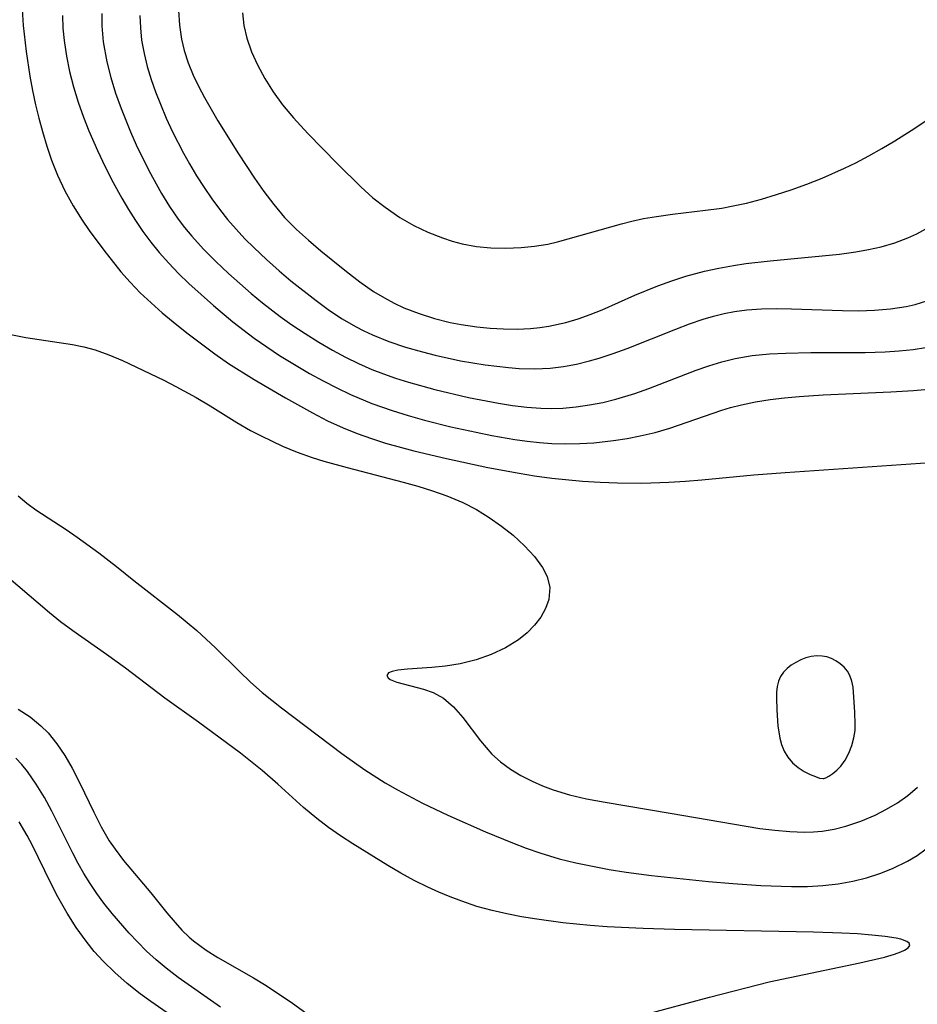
# Model space of a CAD drawing. Header units: metres. Extents: x 1073367 to 1082519, y 1569854 to 1574957.
# Tile 1029 of 1056: x 1080660 to 1080759, y 1573337 to 1573446. Entities that reach past the tile are written whole.
import ezdxf

# ---------------------------------------------------------------- set-up
doc = ezdxf.new("R2010")
doc.units = ezdxf.units.M
doc.layers.add('CGG_CurvaNivelLidar_v1', color=253, linetype='Continuous', lineweight=30)

msp = doc.modelspace()

# ---------------------------------------------------------------- linework, layer by layer
at = {"layer": 'CGG_CurvaNivelLidar_v1'}
for p, q in [((1080659.9794, 1573447.0089, 72.5), (1080660.0992, 1573445.2404, 72.5)), ((1080677.2813, 1573446.8903, 74.5), (1080677.3679, 1573445.2761, 74.5)), ((1080664.425, 1573446.3288, 73), (1080664.4838, 1573444.9483, 73)), ((1080668.7882, 1573446.5692, 73.5), (1080668.8041, 1573445.182, 73.5)), ((1080672.9944, 1573446.3204, 74), (1080673.0471, 1573444.9658, 74)), ((1080684.3191, 1573446.6348, 75), (1080684.4972, 1573445.2168, 75)), ((1080660.0992, 1573445.2404, 72.5), (1080660.4084, 1573442.3607, 72.5)), ((1080664.4838, 1573444.9483, 73), (1080664.6105, 1573443.5685, 73)), ((1080668.8041, 1573445.182, 73.5), (1080668.9493, 1573443.4234, 73.5)), ((1080673.0471, 1573444.9658, 74), (1080673.1892, 1573443.6141, 74)), ((1080677.3679, 1573445.2761, 74.5), (1080677.5975, 1573443.7079, 74.5)), ((1080684.4972, 1573445.2168, 75), (1080684.812, 1573443.8231, 75)), ((1080664.6105, 1573443.5685, 73), (1080664.8663, 1573441.8556, 73)), ((1080673.1892, 1573443.6141, 74), (1080673.4512, 1573442.1506, 74)), ((1080677.5975, 1573443.7079, 74.5), (1080677.8988, 1573442.4522, 74.5)), ((1080684.812, 1573443.8231, 75), (1080685.3275, 1573442.3302, 75)), ((1080660.4084, 1573442.3607, 72.5), (1080660.8295, 1573439.6216, 72.5)), ((1080668.9493, 1573443.4234, 73.5), (1080669.3405, 1573441.2078, 73.5)), ((1080677.8988, 1573442.4522, 74.5), (1080678.3391, 1573441.0929, 74.5)), ((1080664.8663, 1573441.8556, 73), (1080665.2211, 1573440.1535, 73)), ((1080673.4512, 1573442.1506, 74), (1080673.8095, 1573440.6969, 74)), ((1080685.3275, 1573442.3302, 75), (1080685.9875, 1573440.8728, 75)), ((1080669.3405, 1573441.2078, 73.5), (1080669.7795, 1573439.4727, 73.5)), ((1080673.8095, 1573440.6969, 74), (1080674.247, 1573439.2535, 74)), ((1080678.3391, 1573441.0929, 74.5), (1080678.8795, 1573439.7562, 74.5)), ((1080685.9875, 1573440.8728, 75), (1080686.8085, 1573439.358, 75)), ((1080660.8295, 1573439.6216, 72.5), (1080661.1222, 1573438.0419, 72.5)), ((1080665.2211, 1573440.1535, 73), (1080665.668, 1573438.453, 73)), ((1080669.7795, 1573439.4727, 73.5), (1080670.3077, 1573437.7497, 73.5)), ((1080674.247, 1573439.2535, 74), (1080674.7278, 1573437.8826, 74)), ((1080678.8795, 1573439.7562, 74.5), (1080679.4724, 1573438.5091, 74.5)), ((1080686.8085, 1573439.358, 75), (1080687.7366, 1573437.8836, 75)), ((1080661.1222, 1573438.0419, 72.5), (1080661.4551, 1573436.4724, 72.5)), ((1080665.668, 1573438.453, 73), (1080666.1888, 1573436.7677, 73)), ((1080679.4724, 1573438.5091, 74.5), (1080680.124, 1573437.2775, 74.5)), ((1080670.3077, 1573437.7497, 73.5), (1080670.9102, 1573436.0408, 73.5)), ((1080674.7278, 1573437.8826, 74), (1080675.2582, 1573436.5218, 74)), ((1080680.124, 1573437.2775, 74.5), (1080681.6198, 1573434.6901, 74.5)), ((1080687.7366, 1573437.8836, 75), (1080688.7678, 1573436.4613, 75)), ((1080661.4551, 1573436.4724, 72.5), (1080661.8161, 1573434.9826, 72.5)), ((1080666.1888, 1573436.7677, 73), (1080666.7706, 1573435.0985, 73)), ((1080670.9102, 1573436.0408, 73.5), (1080671.9421, 1573433.4877, 73.5)), ((1080675.2582, 1573436.5218, 74), (1080675.906, 1573434.9991, 74)), ((1080688.7678, 1573436.4613, 75), (1080689.9583, 1573435.0273, 75)), ((1080758.2496, 1573433.641, 75), (1080762.7867, 1573436.6407, 75)), ((1080661.8161, 1573434.9826, 72.5), (1080662.2169, 1573433.5069, 72.5)), ((1080666.7706, 1573435.0985, 73), (1080667.3553, 1573433.5784, 73)), ((1080675.906, 1573434.9991, 74), (1080676.6008, 1573433.4916, 74)), ((1080689.9583, 1573435.0273, 75), (1080691.5538, 1573433.2769, 75)), ((1080681.6198, 1573434.6901, 74.5), (1080683.8942, 1573431.0283, 74.5)), ((1080756.4378, 1573432.493, 75), (1080758.2496, 1573433.641, 75)), ((1080662.2169, 1573433.5069, 72.5), (1080662.7023, 1573431.9053, 72.5)), ((1080667.3553, 1573433.5784, 73), (1080668.2988, 1573431.4072, 73)), ((1080671.9421, 1573433.4877, 73.5), (1080672.5912, 1573432.0386, 73.5)), ((1080676.6008, 1573433.4916, 74), (1080677.8032, 1573431.1262, 74)), ((1080691.5538, 1573433.2769, 75), (1080694.8239, 1573429.9268, 75)), ((1080662.7023, 1573431.9053, 72.5), (1080663.2434, 1573430.3296, 72.5)), ((1080672.5912, 1573432.0386, 73.5), (1080673.9911, 1573429.1884, 73.5)), ((1080753.5755, 1573430.8295, 75), (1080755.0171, 1573431.6431, 75)), ((1080755.0171, 1573431.6431, 75), (1080756.4378, 1573432.493, 75)), ((1080668.2988, 1573431.4072, 73), (1080669.1541, 1573429.6237, 73)), ((1080677.8032, 1573431.1262, 74), (1080678.4731, 1573429.9241, 74)), ((1080683.8942, 1573431.0283, 74.5), (1080685.6469, 1573428.3657, 74.5)), ((1080752.1112, 1573430.0591, 75), (1080753.5755, 1573430.8295, 75)), ((1080663.2434, 1573430.3296, 72.5), (1080663.9037, 1573428.6723, 72.5)), ((1080669.1541, 1573429.6237, 73), (1080670.0577, 1573427.8627, 73)), ((1080678.4731, 1573429.9241, 74), (1080679.2597, 1573428.6095, 74)), ((1080694.8239, 1573429.9268, 75), (1080697.4099, 1573427.38, 75)), ((1080748.3918, 1573428.3617, 75), (1080750.8858, 1573429.4614, 75)), ((1080750.8858, 1573429.4614, 75), (1080752.1112, 1573430.0591, 75)), ((1080663.9037, 1573428.6723, 72.5), (1080664.7147, 1573426.9608, 72.5)), ((1080673.9911, 1573429.1884, 73.5), (1080675.3938, 1573426.6491, 73.5)), ((1080679.2597, 1573428.6095, 74), (1080680.0865, 1573427.3214, 74)), ((1080685.6469, 1573428.3657, 74.5), (1080686.6924, 1573426.8754, 74.5)), ((1080746.7007, 1573427.6941, 75), (1080748.3918, 1573428.3617, 75)), ((1080670.0577, 1573427.8627, 73), (1080671.0104, 1573426.1294, 73)), ((1080680.0865, 1573427.3214, 74), (1080680.9517, 1573426.0612, 74)), ((1080697.4099, 1573427.38, 75), (1080698.753, 1573426.1858, 75)), ((1080744.993, 1573427.0753, 75), (1080746.7007, 1573427.6941, 75)), ((1080664.7147, 1573426.9608, 72.5), (1080665.6248, 1573425.3046, 72.5)), ((1080671.0104, 1573426.1294, 73), (1080671.7437, 1573424.882, 73)), ((1080675.3938, 1573426.6491, 73.5), (1080676.2776, 1573425.2156, 73.5)), ((1080680.9517, 1573426.0612, 74), (1080681.7956, 1573424.9132, 74)), ((1080686.6924, 1573426.8754, 74.5), (1080687.7874, 1573425.4339, 74.5)), ((1080698.753, 1573426.1858, 75), (1080700.0905, 1573425.1324, 75)), ((1080740.0583, 1573425.6057, 75), (1080741.715, 1573426.0398, 75)), ((1080741.715, 1573426.0398, 75), (1080743.3598, 1573426.5329, 75)), ((1080743.3598, 1573426.5329, 75), (1080744.993, 1573427.0753, 75)), ((1080665.6248, 1573425.3046, 72.5), (1080666.6194, 1573423.7038, 72.5)), ((1080676.2776, 1573425.2156, 73.5), (1080677.2251, 1573423.8291, 73.5)), ((1080687.7874, 1573425.4339, 74.5), (1080688.9976, 1573424.0152, 74.5)), ((1080700.0905, 1573425.1324, 75), (1080701.7325, 1573424.006, 75)), ((1080735.5062, 1573424.7993, 75), (1080737.3147, 1573425.0564, 75)), ((1080737.3147, 1573425.0564, 75), (1080738.38, 1573425.2425, 75)), ((1080738.38, 1573425.2425, 75), (1080740.0583, 1573425.6057, 75)), ((1080671.7437, 1573424.882, 73), (1080672.5134, 1573423.6595, 73)), ((1080681.7956, 1573424.9132, 74), (1080682.6811, 1573423.7996, 74)), ((1080688.9976, 1573424.0152, 74.5), (1080690.3181, 1573422.677, 74.5)), ((1080701.7325, 1573424.006, 75), (1080703.2569, 1573423.1354, 75)), ((1080727.3612, 1573423.6063, 75), (1080728.6759, 1573423.8833, 75)), ((1080728.6759, 1573423.8833, 75), (1080730.0793, 1573424.1211, 75)), ((1080730.0793, 1573424.1211, 75), (1080731.8817, 1573424.3669, 75)), ((1080731.8817, 1573424.3669, 75), (1080735.5062, 1573424.7993, 75)), ((1080666.6194, 1573423.7038, 72.5), (1080667.4028, 1573422.5604, 72.5)), ((1080672.5134, 1573423.6595, 73), (1080673.3394, 1573422.4491, 73)), ((1080677.2251, 1573423.8291, 73.5), (1080677.927, 1573422.9021, 73.5)), ((1080677.927, 1573422.9021, 73.5), (1080678.7283, 1573421.9342, 73.5)), ((1080682.6811, 1573423.7996, 74), (1080683.626, 1573422.7133, 74)), ((1080703.2569, 1573423.1354, 75), (1080704.8371, 1573422.3829, 75)), ((1080719.1691, 1573421.3261, 75), (1080726.2172, 1573423.3187, 75)), ((1080726.2172, 1573423.3187, 75), (1080727.3612, 1573423.6063, 75)), ((1080667.4028, 1573422.5604, 72.5), (1080669.0121, 1573420.3902, 72.5)), ((1080673.3394, 1573422.4491, 73), (1080674.2118, 1573421.2735, 73)), ((1080678.7283, 1573421.9342, 73.5), (1080680.0251, 1573420.5099, 73.5)), ((1080683.626, 1573422.7133, 74), (1080684.6129, 1573421.6631, 74)), ((1080684.6129, 1573421.6631, 74), (1080685.6329, 1573420.6427, 74)), ((1080690.3181, 1573422.677, 74.5), (1080691.6278, 1573421.4872, 74.5)), ((1080704.8371, 1573422.3829, 75), (1080706.4596, 1573421.7455, 75)), ((1080706.4596, 1573421.7455, 75), (1080707.5279, 1573421.3979, 75)), ((1080756.4353, 1573421.2085, 74.5), (1080757.8923, 1573421.7467, 74.5)), ((1080757.8923, 1573421.7467, 74.5), (1080758.8857, 1573422.2114, 74.5)), ((1080758.8857, 1573422.2114, 74.5), (1080759.8491, 1573422.742, 74.5)), ((1080674.2118, 1573421.2735, 73), (1080675.133, 1573420.1369, 73)), ((1080685.6329, 1573420.6427, 74), (1080686.9987, 1573419.3537, 74)), ((1080691.6278, 1573421.4872, 74.5), (1080692.9789, 1573420.3392, 74.5)), ((1080707.5279, 1573421.3979, 75), (1080708.6106, 1573421.1107, 75)), ((1080708.6106, 1573421.1107, 75), (1080710.1866, 1573420.8179, 75)), ((1080710.1866, 1573420.8179, 75), (1080711.7828, 1573420.6554, 75)), ((1080711.7828, 1573420.6554, 75), (1080713.4541, 1573420.6119, 75)), ((1080713.4541, 1573420.6119, 75), (1080715.1256, 1573420.6811, 75)), ((1080715.1256, 1573420.6811, 75), (1080716.6111, 1573420.8325, 75)), ((1080716.6111, 1573420.8325, 75), (1080718.0819, 1573421.0775, 75)), ((1080718.0819, 1573421.0775, 75), (1080719.1691, 1573421.3261, 75)), ((1080753.5357, 1573420.4717, 74.5), (1080754.9285, 1573420.7831, 74.5)), ((1080754.9285, 1573420.7831, 74.5), (1080756.4353, 1573421.2085, 74.5)), ((1080669.0121, 1573420.3902, 72.5), (1080670.9007, 1573418.0147, 72.5)), ((1080675.133, 1573420.1369, 73), (1080676.1831, 1573418.9578, 73)), ((1080680.0251, 1573420.5099, 73.5), (1080681.3871, 1573419.1386, 73.5)), ((1080692.9789, 1573420.3392, 74.5), (1080695.8139, 1573418.0348, 74.5)), ((1080742.6515, 1573419.2305, 74.5), (1080750.3135, 1573419.9695, 74.5)), ((1080750.3135, 1573419.9695, 74.5), (1080752.1184, 1573420.2181, 74.5)), ((1080752.1184, 1573420.2181, 74.5), (1080753.5357, 1573420.4717, 74.5)), ((1080676.1831, 1573418.9578, 73), (1080677.2815, 1573417.8197, 73)), ((1080681.3871, 1573419.1386, 73.5), (1080682.7968, 1573417.8081, 73.5)), ((1080686.9987, 1573419.3537, 74), (1080688.4029, 1573418.1062, 74)), ((1080735.3827, 1573418.0638, 74.5), (1080736.9916, 1573418.4212, 74.5)), ((1080736.9916, 1573418.4212, 74.5), (1080738.6143, 1573418.7168, 74.5)), ((1080738.6143, 1573418.7168, 74.5), (1080739.9553, 1573418.9151, 74.5)), ((1080739.9553, 1573418.9151, 74.5), (1080742.6515, 1573419.2305, 74.5)), ((1080670.9007, 1573418.0147, 72.5), (1080671.9058, 1573416.8722, 72.5)), ((1080677.2815, 1573417.8197, 73), (1080678.4171, 1573416.7139, 73)), ((1080682.7968, 1573417.8081, 73.5), (1080685.2825, 1573415.6182, 73.5)), ((1080688.4029, 1573418.1062, 74), (1080689.691, 1573417.0227, 74)), ((1080695.8139, 1573418.0348, 74.5), (1080697.3006, 1573416.8965, 74.5)), ((1080731.7756, 1573417.0087, 74.5), (1080733.3315, 1573417.5075, 74.5)), ((1080733.3315, 1573417.5075, 74.5), (1080735.3827, 1573418.0638, 74.5)), ((1080671.9058, 1573416.8722, 72.5), (1080673.0446, 1573415.6966, 72.5)), ((1080678.4171, 1573416.7139, 73), (1080681.1183, 1573414.2719, 73)), ((1080689.691, 1573417.0227, 74), (1080692.4631, 1573414.8233, 74)), ((1080697.3006, 1573416.8965, 74.5), (1080698.8342, 1573415.8374, 74.5)), ((1080727.7042, 1573415.4297, 74.5), (1080730.2382, 1573416.4574, 74.5)), ((1080730.2382, 1573416.4574, 74.5), (1080731.7756, 1573417.0087, 74.5)), ((1080673.0446, 1573415.6966, 72.5), (1080674.2363, 1573414.5657, 72.5)), ((1080685.2825, 1573415.6182, 73.5), (1080686.5615, 1573414.564, 73.5)), ((1080698.8342, 1573415.8374, 74.5), (1080700.0381, 1573415.1126, 74.5)), ((1080724.086, 1573413.8159, 74.5), (1080727.7042, 1573415.4297, 74.5)), ((1080674.2363, 1573414.5657, 72.5), (1080675.4681, 1573413.4705, 72.5)), ((1080681.1183, 1573414.2719, 73), (1080683.2676, 1573412.4775, 73)), ((1080686.5615, 1573414.564, 73.5), (1080688.5113, 1573413.0634, 73.5)), ((1080692.4631, 1573414.8233, 74), (1080693.9611, 1573413.735, 74)), ((1080700.0381, 1573415.1126, 74.5), (1080701.0994, 1573414.5461, 74.5)), ((1080701.0994, 1573414.5461, 74.5), (1080702.1872, 1573414.0338, 74.5)), ((1080755.9589, 1573413.898, 74), (1080757.6809, 1573414.1644, 74)), ((1080757.6809, 1573414.1644, 74), (1080758.6925, 1573414.3994, 74)), ((1080758.6925, 1573414.3994, 74), (1080760.0825, 1573414.835, 74)), ((1080675.4681, 1573413.4705, 72.5), (1080677.064, 1573412.1361, 72.5)), ((1080688.5113, 1573413.0634, 73.5), (1080689.7854, 1573412.1566, 73.5)), ((1080693.9611, 1573413.735, 74), (1080695.3673, 1573412.817, 74)), ((1080702.1872, 1573414.0338, 74.5), (1080703.8456, 1573413.3814, 74.5)), ((1080703.8456, 1573413.3814, 74.5), (1080705.5485, 1573412.8433, 74.5)), ((1080721.4229, 1573412.7986, 74.5), (1080722.7626, 1573413.2783, 74.5)), ((1080722.7626, 1573413.2783, 74.5), (1080724.086, 1573413.8159, 74.5)), ((1080735.2498, 1573412.7605, 74), (1080736.4111, 1573413.1111, 74)), ((1080736.4111, 1573413.1111, 74), (1080737.583, 1573413.4062, 74)), ((1080737.583, 1573413.4062, 74), (1080738.7225, 1573413.6269, 74)), ((1080738.7225, 1573413.6269, 74), (1080740.0823, 1573413.8058, 74)), ((1080740.0823, 1573413.8058, 74), (1080741.7116, 1573413.9171, 74)), ((1080741.7116, 1573413.9171, 74), (1080743.3529, 1573413.9458, 74)), ((1080743.3529, 1573413.9458, 74), (1080745.0027, 1573413.9188, 74)), ((1080745.0027, 1573413.9188, 74), (1080750.6509, 1573413.7171, 74)), ((1080750.6509, 1573413.7171, 74), (1080752.4358, 1573413.7041, 74)), ((1080752.4358, 1573413.7041, 74), (1080754.2076, 1573413.7556, 74)), ((1080754.2076, 1573413.7556, 74), (1080755.9589, 1573413.898, 74)), ((1080677.064, 1573412.1361, 72.5), (1080678.3181, 1573411.1488, 72.5)), ((1080683.2676, 1573412.4775, 73), (1080685.6161, 1573410.6815, 73)), ((1080689.7854, 1573412.1566, 73.5), (1080691.2569, 1573411.1716, 73.5)), ((1080695.3673, 1573412.817, 74), (1080696.818, 1573411.9769, 74)), ((1080696.818, 1573411.9769, 74), (1080697.7602, 1573411.4888, 74)), ((1080705.5485, 1573412.8433, 74.5), (1080707.2841, 1573412.4083, 74.5)), ((1080707.2841, 1573412.4083, 74.5), (1080708.4908, 1573412.1677, 74.5)), ((1080708.4908, 1573412.1677, 74.5), (1080710.2239, 1573411.9086, 74.5)), ((1080710.2239, 1573411.9086, 74.5), (1080711.7098, 1573411.7651, 74.5)), ((1080717.1884, 1573411.8432, 74.5), (1080718.2098, 1573411.986, 74.5)), ((1080718.2098, 1573411.986, 74.5), (1080720.0658, 1573412.3913, 74.5)), ((1080720.0658, 1573412.3913, 74.5), (1080721.4229, 1573412.7986, 74.5)), ((1080732.2454, 1573411.6676, 74), (1080733.7435, 1573412.239, 74)), ((1080733.7435, 1573412.239, 74), (1080735.2498, 1573412.7605, 74)), ((1080658.7346, 1573411.0683, 72), (1080660.3738, 1573410.7413, 72)), ((1080678.3181, 1573411.1488, 72.5), (1080681.2771, 1573408.9408, 72.5)), ((1080691.2569, 1573411.1716, 73.5), (1080692.756, 1573410.2321, 73.5)), ((1080697.7602, 1573411.4888, 74), (1080698.7204, 1573411.0377, 74)), ((1080698.7204, 1573411.0377, 74), (1080700.5073, 1573410.3135, 74)), ((1080711.7098, 1573411.7651, 74.5), (1080713.1977, 1573411.6899, 74.5)), ((1080713.1977, 1573411.6899, 74.5), (1080714.6824, 1573411.6831, 74.5)), ((1080714.6824, 1573411.6831, 74.5), (1080716.1592, 1573411.7488, 74.5)), ((1080716.1592, 1573411.7488, 74.5), (1080717.1884, 1573411.8432, 74.5)), ((1080726.8526, 1573409.5192, 74), (1080732.2454, 1573411.6676, 74)), ((1080660.3738, 1573410.7413, 72), (1080665.5362, 1573409.9682, 72)), ((1080665.5362, 1573409.9682, 72), (1080666.8065, 1573409.7083, 72)), ((1080666.8065, 1573409.7083, 72), (1080668.0545, 1573409.3731, 72)), ((1080685.6161, 1573410.6815, 73), (1080687.0113, 1573409.7072, 73)), ((1080687.0113, 1573409.7072, 73), (1080688.4333, 1573408.772, 73)), ((1080692.756, 1573410.2321, 73.5), (1080694.2828, 1573409.3431, 73.5)), ((1080700.5073, 1573410.3135, 74), (1080702.3379, 1573409.6905, 74)), ((1080702.3379, 1573409.6905, 74), (1080704.2178, 1573409.1429, 74)), ((1080668.0545, 1573409.3731, 72), (1080669.5696, 1573408.8339, 72)), ((1080669.5696, 1573408.8339, 72), (1080671.0606, 1573408.1961, 72)), ((1080681.2771, 1573408.9408, 72.5), (1080682.7973, 1573407.8889, 72.5)), ((1080688.4333, 1573408.772, 73), (1080690.0787, 1573407.7475, 73)), ((1080694.2828, 1573409.3431, 73.5), (1080695.712, 1573408.5775, 73.5)), ((1080704.2178, 1573409.1429, 74), (1080705.6175, 1573408.7841, 74)), ((1080705.6175, 1573408.7841, 74), (1080708.4414, 1573408.1715, 74)), ((1080723.7624, 1573408.4685, 74), (1080725.3132, 1573408.9678, 74)), ((1080725.3132, 1573408.9678, 74), (1080726.8526, 1573409.5192, 74)), ((1080738.7716, 1573408.4214, 73.5), (1080740.6658, 1573408.7421, 73.5)), ((1080740.6658, 1573408.7421, 73.5), (1080742.5879, 1573408.9297, 73.5)), ((1080742.5879, 1573408.9297, 73.5), (1080744.372, 1573409.0183, 73.5)), ((1080744.372, 1573409.0183, 73.5), (1080747.1481, 1573409.0694, 73.5)), ((1080747.1481, 1573409.0694, 73.5), (1080753.1445, 1573409.1035, 73.5)), ((1080753.1445, 1573409.1035, 73.5), (1080755.3822, 1573409.1776, 73.5)), ((1080755.3822, 1573409.1776, 73.5), (1080756.9267, 1573409.277, 73.5)), ((1080756.9267, 1573409.277, 73.5), (1080758.464, 1573409.4311, 73.5)), ((1080758.464, 1573409.4311, 73.5), (1080759.8099, 1573409.6215, 73.5)), ((1080671.0606, 1573408.1961, 72), (1080675.6436, 1573406.0252, 72)), ((1080682.7973, 1573407.8889, 72.5), (1080685.6302, 1573406.0972, 72.5)), ((1080690.0787, 1573407.7475, 73), (1080691.7502, 1573406.768, 73)), ((1080695.712, 1573408.5775, 73.5), (1080697.1668, 1573407.8666, 73.5)), ((1080697.1668, 1573407.8666, 73.5), (1080698.6488, 1573407.2182, 73.5)), ((1080708.4414, 1573408.1715, 74), (1080711.1681, 1573407.7179, 74)), ((1080711.1681, 1573407.7179, 74), (1080713.7297, 1573407.4148, 74)), ((1080718.3574, 1573407.3588, 74), (1080719.8054, 1573407.5394, 74)), ((1080719.8054, 1573407.5394, 74), (1080721.2445, 1573407.8122, 74)), ((1080721.2445, 1573407.8122, 74), (1080722.6749, 1573408.1599, 74)), ((1080722.6749, 1573408.1599, 74), (1080723.7624, 1573408.4685, 74)), ((1080734.4785, 1573407.1184, 73.5), (1080735.8962, 1573407.6188, 73.5)), ((1080735.8962, 1573407.6188, 73.5), (1080737.3255, 1573408.0607, 73.5)), ((1080737.3255, 1573408.0607, 73.5), (1080738.7716, 1573408.4214, 73.5)), ((1080691.7502, 1573406.768, 73), (1080693.2411, 1573405.9497, 73)), ((1080698.6488, 1573407.2182, 73.5), (1080699.9377, 1573406.7193, 73.5)), ((1080699.9377, 1573406.7193, 73.5), (1080701.2443, 1573406.2645, 73.5)), ((1080713.7297, 1573407.4148, 74), (1080714.9253, 1573407.3256, 74)), ((1080714.9253, 1573407.3256, 74), (1080716.6457, 1573407.2806, 74)), ((1080716.6457, 1573407.2806, 74), (1080718.3574, 1573407.3588, 74)), ((1080729.2578, 1573405.0986, 73.5), (1080734.4785, 1573407.1184, 73.5)), ((1080675.6436, 1573406.0252, 72), (1080676.9772, 1573405.3397, 72)), ((1080676.9772, 1573405.3397, 72), (1080679.1995, 1573404.1059, 72)), ((1080685.6302, 1573406.0972, 72.5), (1080689.0956, 1573404.0596, 72.5)), ((1080693.2411, 1573405.9497, 73), (1080694.7523, 1573405.1734, 73)), ((1080701.2443, 1573406.2645, 73.5), (1080702.6891, 1573405.808, 73.5)), ((1080702.6891, 1573405.808, 73.5), (1080705.6128, 1573404.994, 73.5)), ((1080694.7523, 1573405.1734, 73), (1080696.284, 1573404.4436, 73)), ((1080696.284, 1573404.4436, 73), (1080698.6301, 1573403.4525, 73)), ((1080705.6128, 1573404.994, 73.5), (1080709.3288, 1573404.1155, 73.5)), ((1080725.6012, 1573403.9289, 73.5), (1080727.693, 1573404.5507, 73.5)), ((1080727.693, 1573404.5507, 73.5), (1080729.2578, 1573405.0986, 73.5)), ((1080745.8769, 1573404.2311, 73), (1080748.5312, 1573404.4052, 73)), ((1080748.5312, 1573404.4052, 73), (1080755.9831, 1573404.7282, 73)), ((1080755.9831, 1573404.7282, 73), (1080758.4992, 1573404.8838, 73)), ((1080758.4992, 1573404.8838, 73), (1080763.1166, 1573405.315, 73)), ((1080679.1995, 1573404.1059, 72), (1080680.7632, 1573403.1785, 72)), ((1080680.7632, 1573403.1785, 72), (1080683.7225, 1573401.3539, 72)), ((1080689.0956, 1573404.0596, 72.5), (1080692.0704, 1573402.4129, 72.5)), ((1080698.6301, 1573403.4525, 73), (1080700.8725, 1573402.6612, 73)), ((1080709.3288, 1573404.1155, 73.5), (1080712.6248, 1573403.4688, 73.5)), ((1080712.6248, 1573403.4688, 73.5), (1080714.1923, 1573403.2247, 73.5)), ((1080714.1923, 1573403.2247, 73.5), (1080715.7599, 1573403.0382, 73.5)), ((1080721.2316, 1573403.0747, 73.5), (1080722.6973, 1573403.2903, 73.5)), ((1080722.6973, 1573403.2903, 73.5), (1080724.1545, 1573403.5773, 73.5)), ((1080724.1545, 1573403.5773, 73.5), (1080725.6012, 1573403.9289, 73.5)), ((1080738.2627, 1573403.0012, 73), (1080739.4773, 1573403.3101, 73)), ((1080739.4773, 1573403.3101, 73), (1080741.0522, 1573403.63, 73)), ((1080741.0522, 1573403.63, 73), (1080742.6465, 1573403.8817, 73)), ((1080742.6465, 1573403.8817, 73), (1080744.2559, 1573404.0785, 73)), ((1080744.2559, 1573404.0785, 73), (1080745.8769, 1573404.2311, 73)), ((1080692.0704, 1573402.4129, 72.5), (1080693.7501, 1573401.5508, 72.5)), ((1080700.8725, 1573402.6612, 73), (1080702.6598, 1573402.1121, 73)), ((1080702.6598, 1573402.1121, 73), (1080704.4643, 1573401.6104, 73)), ((1080715.7599, 1573403.0382, 73.5), (1080717.3266, 1573402.9251, 73.5)), ((1080717.3266, 1573402.9251, 73.5), (1080718.4647, 1573402.9003, 73.5)), ((1080718.4647, 1573402.9003, 73.5), (1080719.7592, 1573402.9409, 73.5)), ((1080719.7592, 1573402.9409, 73.5), (1080721.2316, 1573403.0747, 73.5)), ((1080731.5637, 1573400.7329, 73), (1080737.3014, 1573402.7154, 73)), ((1080737.3014, 1573402.7154, 73), (1080738.2627, 1573403.0012, 73)), ((1080683.7225, 1573401.3539, 72), (1080685.2258, 1573400.4804, 72)), ((1080693.7501, 1573401.5508, 72.5), (1080695.459, 1573400.758, 72.5)), ((1080704.4643, 1573401.6104, 73), (1080707.363, 1573400.8879, 73)), ((1080685.2258, 1573400.4804, 72), (1080686.3834, 1573399.8669, 72)), ((1080695.459, 1573400.758, 72.5), (1080697.0084, 1573400.1302, 72.5)), ((1080697.0084, 1573400.1302, 72.5), (1080698.5852, 1573399.5685, 72.5)), ((1080707.363, 1573400.8879, 73), (1080710.1731, 1573400.2651, 73)), ((1080710.1731, 1573400.2651, 73), (1080711.9019, 1573399.9196, 73)), ((1080711.9019, 1573399.9196, 73), (1080714.427, 1573399.4826, 73)), ((1080728.3038, 1573399.8583, 73), (1080729.9447, 1573400.2579, 73)), ((1080729.9447, 1573400.2579, 73), (1080731.5637, 1573400.7329, 73)), ((1080686.3834, 1573399.8669, 72), (1080688.76, 1573398.7487, 72)), ((1080698.5852, 1573399.5685, 72.5), (1080700.1278, 1573399.0801, 72.5)), ((1080700.1278, 1573399.0801, 72.5), (1080703.2571, 1573398.2191, 72.5)), ((1080714.427, 1573399.4826, 73), (1080715.7867, 1573399.2917, 73)), ((1080715.7867, 1573399.2917, 73), (1080717.1476, 1573399.141, 73)), ((1080717.1476, 1573399.141, 73), (1080718.5098, 1573399.04, 73)), ((1080718.5098, 1573399.04, 73), (1080720.0608, 1573398.995, 73)), ((1080720.0608, 1573398.995, 73), (1080721.6108, 1573399.0204, 73)), ((1080721.6108, 1573399.0204, 73), (1080723.1575, 1573399.111, 73)), ((1080723.1575, 1573399.111, 73), (1080725.3576, 1573399.3461, 73)), ((1080725.3576, 1573399.3461, 73), (1080726.8367, 1573399.5727, 73)), ((1080726.8367, 1573399.5727, 73), (1080728.3038, 1573399.8583, 73)), ((1080688.76, 1573398.7487, 72), (1080690.3823, 1573398.0761, 72)), ((1080690.3823, 1573398.0761, 72), (1080692.0356, 1573397.4747, 72)), ((1080703.2571, 1573398.2191, 72.5), (1080706.8843, 1573397.355, 72.5)), ((1080692.0356, 1573397.4747, 72), (1080693.3112, 1573397.0737, 72)), ((1080693.3112, 1573397.0737, 72), (1080695.9047, 1573396.3609, 72)), ((1080706.8843, 1573397.355, 72.5), (1080711.4551, 1573396.3813, 72.5)), ((1080744.329, 1573395.8357, 72.5), (1080762.0284, 1573397.0356, 72.5)), ((1080695.9047, 1573396.3609, 72), (1080702.086, 1573394.7567, 72)), ((1080711.4551, 1573396.3813, 72.5), (1080714.8983, 1573395.7391, 72.5)), ((1080714.8983, 1573395.7391, 72.5), (1080716.6243, 1573395.4607, 72.5)), ((1080735.1164, 1573395.0208, 72.5), (1080740.8664, 1573395.569, 72.5)), ((1080740.8664, 1573395.569, 72.5), (1080744.329, 1573395.8357, 72.5)), ((1080702.086, 1573394.7567, 72), (1080703.718, 1573394.3001, 72)), ((1080716.6243, 1573395.4607, 72.5), (1080718.51, 1573395.2033, 72.5)), ((1080718.51, 1573395.2033, 72.5), (1080721.9322, 1573394.8703, 72.5)), ((1080721.9322, 1573394.8703, 72.5), (1080723.8527, 1573394.7436, 72.5)), ((1080723.8527, 1573394.7436, 72.5), (1080725.7742, 1573394.6645, 72.5)), ((1080725.7742, 1573394.6645, 72.5), (1080728.4653, 1573394.6533, 72.5)), ((1080728.4653, 1573394.6533, 72.5), (1080731.4566, 1573394.7698, 72.5)), ((1080731.4566, 1573394.7698, 72.5), (1080733.2877, 1573394.8815, 72.5)), ((1080733.2877, 1573394.8815, 72.5), (1080735.1164, 1573395.0208, 72.5)), ((1080703.718, 1573394.3001, 72), (1080705.3295, 1573393.8031, 72)), ((1080705.3295, 1573393.8031, 72), (1080706.9088, 1573393.247, 72)), ((1080659.5482, 1573393.2289, 71.5), (1080660.4988, 1573392.4413, 71.5)), ((1080660.4988, 1573392.4413, 71.5), (1080661.4978, 1573391.7066, 71.5)), ((1080706.9088, 1573393.247, 72), (1080708.6766, 1573392.5001, 72)), ((1080708.6766, 1573392.5001, 72), (1080710.1825, 1573391.7175, 72)), ((1080661.4978, 1573391.7066, 71.5), (1080664.8457, 1573389.5112, 71.5)), ((1080710.1825, 1573391.7175, 72), (1080711.6172, 1573390.8404, 72)), ((1080711.6172, 1573390.8404, 72), (1080712.9763, 1573389.8891, 72)), ((1080664.8457, 1573389.5112, 71.5), (1080666.0567, 1573388.6762, 71.5)), ((1080712.9763, 1573389.8891, 72), (1080714.2486, 1573388.8791, 72)), ((1080666.0567, 1573388.6762, 71.5), (1080668.4463, 1573386.9301, 71.5)), ((1080714.2486, 1573388.8791, 72), (1080715.5072, 1573387.7318, 72)), ((1080668.4463, 1573386.9301, 71.5), (1080670.4175, 1573385.435, 71.5)), ((1080715.5072, 1573387.7318, 72), (1080716.6056, 1573386.5417, 72)), ((1080716.6056, 1573386.5417, 72), (1080717.4926, 1573385.3181, 72)), ((1080662.996, 1573380.302, 71), (1080657.1056, 1573385.3405, 71)), ((1080670.4175, 1573385.435, 71.5), (1080672.3359, 1573383.8822, 71.5)), ((1080717.4926, 1573385.3181, 72), (1080717.9958, 1573384.3327, 72)), ((1080672.3359, 1573383.8822, 71.5), (1080677.1571, 1573380.1335, 71.5)), ((1080717.9958, 1573384.3327, 72), (1080718.2992, 1573383.1001, 72)), ((1080718.2992, 1573383.1001, 72), (1080718.1877, 1573381.7749, 72)), ((1080718.1877, 1573381.7749, 72), (1080717.8396, 1573380.7918, 72)), ((1080717.8396, 1573380.7918, 72), (1080717.3008, 1573379.8375, 72)), ((1080664.208, 1573379.3364, 71), (1080662.996, 1573380.302, 71)), ((1080665.5866, 1573378.3105, 71), (1080664.208, 1573379.3364, 71)), ((1080677.1571, 1573380.1335, 71.5), (1080679.2873, 1573378.3532, 71.5)), ((1080717.3008, 1573379.8375, 72), (1080716.6126, 1573378.9442, 72)), ((1080669.2876, 1573375.7161, 71), (1080665.5866, 1573378.3105, 71)), ((1080679.2873, 1573378.3532, 71.5), (1080680.3364, 1573377.4159, 71.5)), ((1080716.6126, 1573378.9442, 72), (1080715.7882, 1573378.1083, 72)), ((1080680.3364, 1573377.4159, 71.5), (1080681.3585, 1573376.4522, 71.5)), ((1080714.8435, 1573377.3463, 72), (1080713.4029, 1573376.4562, 72)), ((1080715.7882, 1573378.1083, 72), (1080714.8435, 1573377.3463, 72)), ((1080681.3585, 1573376.4522, 71.5), (1080683.9576, 1573373.8517, 71.5)), ((1080713.4029, 1573376.4562, 72), (1080711.8253, 1573375.7196, 72)), ((1080671.4182, 1573374.1802, 71), (1080669.2876, 1573375.7161, 71)), ((1080710.1629, 1573375.1314, 72), (1080708.3816, 1573374.6814, 72)), ((1080711.8253, 1573375.7196, 72), (1080710.1629, 1573375.1314, 72)), ((1080746.0462, 1573375.1093, 72.5), (1080745.4994, 1573374.8386, 72.5)), ((1080746.6171, 1573375.3244, 72.5), (1080746.0462, 1573375.1093, 72.5)), ((1080747.2063, 1573375.4747, 72.5), (1080746.6171, 1573375.3244, 72.5)), ((1080747.8008, 1573375.5499, 72.5), (1080747.2063, 1573375.4747, 72.5)), ((1080748.3899, 1573375.5368, 72.5), (1080747.8008, 1573375.5499, 72.5)), ((1080748.9208, 1573375.4354, 72.5), (1080748.3899, 1573375.5368, 72.5)), ((1080749.4321, 1573375.2575, 72.5), (1080748.9208, 1573375.4354, 72.5)), ((1080749.9168, 1573375.014, 72.5), (1080749.4321, 1573375.2575, 72.5)), ((1080750.3939, 1573374.6915, 72.5), (1080749.9168, 1573375.014, 72.5)), ((1080675.7542, 1573370.884, 71), (1080671.4182, 1573374.1802, 71)), ((1080683.9576, 1573373.8517, 71.5), (1080685.2129, 1573372.6656, 71.5)), ((1080700.8943, 1573373.8367, 72), (1080700.4864, 1573373.6644, 72)), ((1080701.4899, 1573373.9621, 72), (1080700.8943, 1573373.8367, 72)), ((1080702.558, 1573374.0806, 72), (1080701.4899, 1573373.9621, 72)), ((1080705.2617, 1573374.2719, 72), (1080702.558, 1573374.0806, 72)), ((1080706.7796, 1573374.4249, 72), (1080705.2617, 1573374.2719, 72)), ((1080708.3816, 1573374.6814, 72), (1080706.7796, 1573374.4249, 72)), ((1080744.5202, 1573374.154, 72.5), (1080744.1166, 1573373.7414, 72.5)), ((1080744.9865, 1573374.5193, 72.5), (1080744.5202, 1573374.154, 72.5)), ((1080745.4994, 1573374.8386, 72.5), (1080744.9865, 1573374.5193, 72.5)), ((1080750.8218, 1573374.3121, 72.5), (1080750.3939, 1573374.6915, 72.5)), ((1080751.188, 1573373.8808, 72.5), (1080750.8218, 1573374.3121, 72.5)), ((1080751.4753, 1573373.3988, 72.5), (1080751.188, 1573373.8808, 72.5)), ((1080700.4864, 1573373.6644, 72), (1080700.2899, 1573373.4049, 72)), ((1080700.2899, 1573373.4049, 72), (1080700.4337, 1573373.1135, 72)), ((1080700.4337, 1573373.1135, 72), (1080700.6508, 1573372.9508, 72)), ((1080700.6508, 1573372.9508, 72), (1080701.379, 1573372.6371, 72)), ((1080743.5729, 1573372.7432, 72.5), (1080743.4361, 1573372.162, 72.5)), ((1080743.7963, 1573373.2761, 72.5), (1080743.5729, 1573372.7432, 72.5)), ((1080744.1166, 1573373.7414, 72.5), (1080743.7963, 1573373.2761, 72.5)), ((1080751.6958, 1573372.7728, 72.5), (1080751.4753, 1573373.3988, 72.5)), ((1080751.8224, 1573372.094, 72.5), (1080751.6958, 1573372.7728, 72.5)), ((1080685.2129, 1573372.6656, 71.5), (1080686.5134, 1573371.5198, 71.5)), ((1080701.379, 1573372.6371, 72), (1080704.3341, 1573371.8813, 72)), ((1080704.3341, 1573371.8813, 72), (1080705.4203, 1573371.4902, 72)), ((1080743.4361, 1573372.162, 72.5), (1080743.3644, 1573371.5448, 72.5)), ((1080752.017, 1573369.3306, 72.5), (1080751.8224, 1573372.094, 72.5)), ((1080679.4593, 1573368.2265, 71), (1080675.7542, 1573370.884, 71)), ((1080686.5134, 1573371.5198, 71.5), (1080688.6321, 1573369.8055, 71.5)), ((1080705.4203, 1573371.4902, 72), (1080706.5587, 1573370.8665, 72)), ((1080706.5587, 1573370.8665, 72), (1080707.6645, 1573369.9204, 72)), ((1080743.3644, 1573371.5448, 72.5), (1080743.3401, 1573370.9018, 72.5)), ((1080743.3401, 1573370.9018, 72.5), (1080743.3815, 1573369.5672, 72.5)), ((1080659.5486, 1573369.6703, 71), (1080660.8547, 1573368.801, 71)), ((1080688.6321, 1573369.8055, 71.5), (1080695.3088, 1573364.7703, 71.5)), ((1080707.6645, 1573369.9204, 72), (1080708.6828, 1573368.7633, 72)), ((1080743.3815, 1573369.5672, 72.5), (1080743.5187, 1573367.839, 72.5)), ((1080660.8547, 1573368.801, 71), (1080662.0515, 1573367.8365, 71)), ((1080708.6828, 1573368.7633, 72), (1080710.6445, 1573366.1772, 72)), ((1080752.0678, 1573368.006, 72.5), (1080752.017, 1573369.3306, 72.5)), ((1080662.0515, 1573367.8365, 71), (1080662.8511, 1573367.0396, 71)), ((1080684.0999, 1573364.7937, 71), (1080679.4593, 1573368.2265, 71)), ((1080743.5187, 1573367.839, 72.5), (1080743.7107, 1573366.4714, 72.5)), ((1080751.9157, 1573366.4888, 72.5), (1080752.0424, 1573367.3153, 72.5)), ((1080752.0424, 1573367.3153, 72.5), (1080752.0678, 1573368.006, 72.5)), ((1080662.8511, 1573367.0396, 71), (1080663.8219, 1573365.8455, 71)), ((1080710.6445, 1573366.1772, 72), (1080711.2508, 1573365.4219, 72)), ((1080743.7107, 1573366.4714, 72.5), (1080743.909, 1573365.7577, 72.5)), ((1080751.6873, 1573365.6374, 72.5), (1080751.9157, 1573366.4888, 72.5)), ((1080663.8219, 1573365.8455, 71), (1080664.7024, 1573364.5417, 71)), ((1080711.2508, 1573365.4219, 72), (1080711.9055, 1573364.701, 72)), ((1080743.909, 1573365.7577, 72.5), (1080744.2109, 1573365.0381, 72.5)), ((1080751.3632, 1573364.805, 72.5), (1080751.6873, 1573365.6374, 72.5)), ((1080659.9404, 1573363.5348, 71.5), (1080659.2667, 1573364.2612, 71.5)), ((1080664.7024, 1573364.5417, 71), (1080665.5127, 1573363.1572, 71)), ((1080686.5006, 1573362.8827, 71), (1080684.0999, 1573364.7937, 71)), ((1080695.3088, 1573364.7703, 71.5), (1080697.8559, 1573362.9448, 71.5)), ((1080711.9055, 1573364.701, 72), (1080712.8706, 1573363.8312, 72)), ((1080744.2109, 1573365.0381, 72.5), (1080744.6189, 1573364.3513, 72.5)), ((1080744.6189, 1573364.3513, 72.5), (1080745.1334, 1573363.7344, 72.5)), ((1080750.4598, 1573363.3636, 72.5), (1080750.9504, 1573364.0339, 72.5)), ((1080750.9504, 1573364.0339, 72.5), (1080751.3632, 1573364.805, 72.5)), ((1080660.569, 1573362.7633, 71.5), (1080659.9404, 1573363.5348, 71.5)), ((1080665.5127, 1573363.1572, 71), (1080666.3743, 1573361.5025, 71)), ((1080697.8559, 1573362.9448, 71.5), (1080700.0963, 1573361.5259, 71.5)), ((1080712.8706, 1573363.8312, 72), (1080713.9449, 1573363.0437, 72)), ((1080713.9449, 1573363.0437, 72), (1080715.1084, 1573362.3322, 72)), ((1080745.1334, 1573363.7344, 72.5), (1080745.7496, 1573363.2086, 72.5)), ((1080745.7496, 1573363.2086, 72.5), (1080746.4128, 1573362.7823, 72.5)), ((1080749.5681, 1573362.543, 72.5), (1080750.015, 1573362.9083, 72.5)), ((1080750.015, 1573362.9083, 72.5), (1080750.4598, 1573363.3636, 72.5)), ((1080661.5479, 1573361.3745, 71.5), (1080660.569, 1573362.7633, 71.5)), ((1080688.2417, 1573361.3626, 71), (1080686.5006, 1573362.8827, 71)), ((1080715.1084, 1573362.3322, 72), (1080716.3449, 1573361.6934, 72)), ((1080746.4128, 1573362.7823, 72.5), (1080747.067, 1573362.4507, 72.5)), ((1080747.067, 1573362.4507, 72.5), (1080747.657, 1573362.2097, 72.5)), ((1080747.657, 1573362.2097, 72.5), (1080748.1283, 1573362.0559, 72.5)), ((1080748.1283, 1573362.0559, 72.5), (1080748.5, 1573361.9848, 72.5)), ((1080748.5, 1573361.9848, 72.5), (1080748.5942, 1573361.9905, 72.5)), ((1080748.5942, 1573361.9905, 72.5), (1080748.8168, 1573362.0821, 72.5)), ((1080748.8168, 1573362.0821, 72.5), (1080749.1565, 1573362.2675, 72.5)), ((1080749.1565, 1573362.2675, 72.5), (1080749.5681, 1573362.543, 72.5)), ((1080662.4434, 1573359.9048, 71.5), (1080661.5479, 1573361.3745, 71.5)), ((1080666.3743, 1573361.5025, 71), (1080667.9176, 1573358.2656, 71)), ((1080691.0872, 1573358.8071, 71), (1080688.2417, 1573361.3626, 71)), ((1080700.0963, 1573361.5259, 71.5), (1080701.4508, 1573360.747, 71.5)), ((1080701.4508, 1573360.747, 71.5), (1080704.2474, 1573359.2715, 71.5)), ((1080716.3449, 1573361.6934, 72), (1080717.4926, 1573361.1884, 72)), ((1080717.4926, 1573361.1884, 72), (1080718.6825, 1573360.7447, 72)), ((1080718.6825, 1573360.7447, 72), (1080720.4876, 1573360.2077, 72)), ((1080757.8599, 1573360.1417, 72), (1080758.953, 1573361.0479, 72)), ((1080663.2772, 1573358.3772, 71.5), (1080662.4434, 1573359.9048, 71.5)), ((1080720.4876, 1573360.2077, 72), (1080722.3508, 1573359.774, 72)), ((1080722.3508, 1573359.774, 72), (1080724.4352, 1573359.3769, 72)), ((1080756.7155, 1573359.3305, 72), (1080757.8599, 1573360.1417, 72)), ((1080692.5539, 1573357.5786, 71), (1080691.0872, 1573358.8071, 71)), ((1080704.2474, 1573359.2715, 71.5), (1080707.0219, 1573357.95, 71.5)), ((1080724.4352, 1573359.3769, 72), (1080731.6021, 1573358.176, 72)), ((1080754.282, 1573357.964, 72), (1080755.5201, 1573358.6056, 72)), ((1080755.5201, 1573358.6056, 72), (1080756.7155, 1573359.3305, 72)), ((1080665.5939, 1573353.7324, 71.5), (1080663.2772, 1573358.3772, 71.5)), ((1080667.9176, 1573358.2656, 71), (1080668.7238, 1573356.668, 71)), ((1080693.8426, 1573356.6001, 71), (1080692.5539, 1573357.5786, 71)), ((1080707.0219, 1573357.95, 71.5), (1080711.1997, 1573356.1027, 71.5)), ((1080731.6021, 1573358.176, 72), (1080739.9898, 1573356.7242, 72)), ((1080752.6763, 1573357.2775, 72), (1080754.282, 1573357.964, 72)), ((1080660.5194, 1573355.7182, 72), (1080659.6578, 1573357.2094, 72)), ((1080668.7238, 1573356.668, 71), (1080669.6123, 1573355.1283, 71)), ((1080695.1714, 1573355.6687, 71), (1080693.8426, 1573356.6001, 71)), ((1080739.9898, 1573356.7242, 72), (1080741.5334, 1573356.4846, 72)), ((1080741.5334, 1573356.4846, 72), (1080743.1824, 1573356.276, 72)), ((1080748.4124, 1573356.1992, 72), (1080749.7288, 1573356.4122, 72)), ((1080749.7288, 1573356.4122, 72), (1080751.025, 1573356.7296, 72)), ((1080751.025, 1573356.7296, 72), (1080752.6763, 1573357.2775, 72)), ((1080661.1157, 1573354.5874, 72), (1080660.5194, 1573355.7182, 72)), ((1080696.5299, 1573354.7721, 71), (1080695.1714, 1573355.6687, 71)), ((1080711.1997, 1573356.1027, 71.5), (1080714.1754, 1573354.8781, 71.5)), ((1080743.1824, 1573356.276, 72), (1080744.8205, 1573356.1365, 72)), ((1080744.8205, 1573356.1365, 72), (1080746.4434, 1573356.0882, 72)), ((1080746.4434, 1573356.0882, 72), (1080747.4324, 1573356.1162, 72)), ((1080747.4324, 1573356.1162, 72), (1080748.4124, 1573356.1992, 72)), ((1080663.1528, 1573350.421, 72), (1080661.1157, 1573354.5874, 72)), ((1080669.6123, 1573355.1283, 71), (1080670.2472, 1573354.1789, 71)), ((1080700.3992, 1573352.3879, 71), (1080696.5299, 1573354.7721, 71)), ((1080714.1754, 1573354.8781, 71.5), (1080715.6759, 1573354.3074, 71.5)), ((1080715.6759, 1573354.3074, 71.5), (1080717.1884, 1573353.7777, 71.5)), ((1080758.8899, 1573353.4988, 71.5), (1080759.8903, 1573354.2293, 71.5)), ((1080666.1796, 1573352.6163, 71.5), (1080665.5939, 1573353.7324, 71.5)), ((1080670.2472, 1573354.1789, 71), (1080671.1851, 1573352.9352, 71)), ((1080717.1884, 1573353.7777, 71.5), (1080719.3387, 1573353.1312, 71.5)), ((1080719.3387, 1573353.1312, 71.5), (1080721.1629, 1573352.6818, 71.5)), ((1080757.8394, 1573352.8561, 71.5), (1080758.8899, 1573353.4988, 71.5)), ((1080666.7971, 1573351.519, 71.5), (1080666.1796, 1573352.6163, 71.5)), ((1080671.1851, 1573352.9352, 71), (1080674.1949, 1573349.3537, 71)), ((1080701.8471, 1573351.5474, 71), (1080700.3992, 1573352.3879, 71)), ((1080721.1629, 1573352.6818, 71.5), (1080723.0064, 1573352.296, 71.5)), ((1080723.0064, 1573352.296, 71.5), (1080724.8644, 1573351.9607, 71.5)), ((1080754.7634, 1573351.4915, 71.5), (1080756.1861, 1573352.0482, 71.5)), ((1080756.1861, 1573352.0482, 71.5), (1080757.8394, 1573352.8561, 71.5)), ((1080667.4904, 1573350.3947, 71.5), (1080666.7971, 1573351.519, 71.5)), ((1080703.3132, 1573350.743, 71), (1080701.8471, 1573351.5474, 71)), ((1080724.8644, 1573351.9607, 71.5), (1080726.7338, 1573351.6674, 71.5)), ((1080726.7338, 1573351.6674, 71.5), (1080729.5557, 1573351.2929, 71.5)), ((1080729.5557, 1573351.2929, 71.5), (1080732.3439, 1573350.9724, 71.5)), ((1080732.3439, 1573350.9724, 71.5), (1080735.8505, 1573350.6194, 71.5)), ((1080751.7928, 1573350.6518, 71.5), (1080753.2966, 1573351.0252, 71.5)), ((1080753.2966, 1573351.0252, 71.5), (1080754.7634, 1573351.4915, 71.5)), ((1080663.9151, 1573348.9301, 72), (1080663.1528, 1573350.421, 72)), ((1080668.2286, 1573349.3003, 71.5), (1080667.4904, 1573350.3947, 71.5)), ((1080704.8043, 1573349.9909, 71), (1080703.3132, 1573350.743, 71)), ((1080706.0406, 1573349.4283, 71), (1080704.8043, 1573349.9909, 71)), ((1080735.8505, 1573350.6194, 71.5), (1080738.5473, 1573350.3947, 71.5)), ((1080738.5473, 1573350.3947, 71.5), (1080741.6123, 1573350.1883, 71.5)), ((1080741.6123, 1573350.1883, 71.5), (1080745.0334, 1573350.0608, 71.5)), ((1080745.0334, 1573350.0608, 71.5), (1080746.772, 1573350.0769, 71.5)), ((1080746.772, 1573350.0769, 71.5), (1080748.4958, 1573350.1727, 71.5)), ((1080748.4958, 1573350.1727, 71.5), (1080750.1579, 1573350.361, 71.5)), ((1080750.1579, 1573350.361, 71.5), (1080751.7928, 1573350.6518, 71.5)), ((1080664.9417, 1573347.1184, 72), (1080663.9151, 1573348.9301, 72)), ((1080669.0092, 1573348.237, 71.5), (1080668.2286, 1573349.3003, 71.5)), ((1080674.1949, 1573349.3537, 71), (1080675.9715, 1573347.1467, 71)), ((1080707.2956, 1573348.9093, 71), (1080706.0406, 1573349.4283, 71)), ((1080708.5665, 1573348.4317, 71), (1080707.2956, 1573348.9093, 71)), ((1080669.9388, 1573347.0713, 71.5), (1080669.0092, 1573348.237, 71.5)), ((1080710.2451, 1573347.8723, 71), (1080708.5665, 1573348.4317, 71)), ((1080711.9487, 1573347.3954, 71), (1080710.2451, 1573347.8723, 71)), ((1080665.9555, 1573345.5299, 72), (1080664.9417, 1573347.1184, 72)), ((1080671.796, 1573344.9225, 71.5), (1080669.9388, 1573347.0713, 71.5)), ((1080675.9715, 1573347.1467, 71), (1080676.8822, 1573346.0715, 71)), ((1080713.552, 1573347.0343, 71), (1080711.9487, 1573347.3954, 71)), ((1080715.1731, 1573346.7288, 71), (1080713.552, 1573347.0343, 71)), ((1080716.8578, 1573346.4482, 71), (1080715.1731, 1573346.7288, 71)), ((1080667.0488, 1573344.0085, 72), (1080665.9555, 1573345.5299, 72)), ((1080676.8822, 1573346.0715, 71), (1080677.6457, 1573345.2507, 71)), ((1080719.7316, 1573346.056, 71), (1080716.8578, 1573346.4482, 71)), ((1080722.7751, 1573345.7598, 71), (1080719.7316, 1573346.056, 71)), ((1080724.6455, 1573345.6231, 71), (1080722.7751, 1573345.7598, 71)), ((1080728.6339, 1573345.4076, 71), (1080724.6455, 1573345.6231, 71)), ((1080672.7164, 1573343.9356, 71.5), (1080671.796, 1573344.9225, 71.5)), ((1080677.6457, 1573345.2507, 71), (1080678.4529, 1573344.4757, 71)), ((1080678.4529, 1573344.4757, 71), (1080678.9333, 1573344.0609, 71)), ((1080732.0721, 1573345.3003, 71), (1080728.6339, 1573345.4076, 71)), ((1080747.4618, 1573345.0323, 71), (1080732.0721, 1573345.3003, 71)), ((1080750.5863, 1573344.9245, 71), (1080747.4618, 1573345.0323, 71)), ((1080752.3018, 1573344.8267, 71), (1080750.5863, 1573344.9245, 71)), ((1080753.9056, 1573344.6981, 71), (1080752.3018, 1573344.8267, 71)), ((1080755.3509, 1573344.5406, 71), (1080753.9056, 1573344.6981, 71)), ((1080756.575, 1573344.3533, 71), (1080755.3509, 1573344.5406, 71)), ((1080667.9561, 1573342.89, 72), (1080667.0488, 1573344.0085, 72)), ((1080673.7334, 1573342.9275, 71.5), (1080672.7164, 1573343.9356, 71.5)), ((1080678.9333, 1573344.0609, 71), (1080680.3353, 1573343.0159, 71)), ((1080757.0958, 1573344.2427, 71), (1080756.575, 1573344.3533, 71)), ((1080757.7754, 1573344.002, 71), (1080757.0958, 1573344.2427, 71)), ((1080758.0224, 1573343.7925, 71), (1080757.7754, 1573344.002, 71)), ((1080757.9002, 1573343.2883, 71), (1080758.0782, 1573343.5569, 71)), ((1080758.0782, 1573343.5569, 71), (1080758.0224, 1573343.7925, 71)), ((1080668.9478, 1573341.8127, 72), (1080667.9561, 1573342.89, 72)), ((1080674.793, 1573341.9613, 71.5), (1080673.7334, 1573342.9275, 71.5)), ((1080680.3353, 1573343.0159, 71), (1080681.5964, 1573342.221, 71)), ((1080681.5964, 1573342.221, 71), (1080685.5375, 1573339.9807, 71)), ((1080752.5586, 1573341.6419, 71), (1080755.282, 1573342.2634, 71)), ((1080755.282, 1573342.2634, 71), (1080756.4082, 1573342.585, 71)), ((1080756.4082, 1573342.585, 71), (1080757.1189, 1573342.8435, 71)), ((1080757.1189, 1573342.8435, 71), (1080757.5013, 1573343.0218, 71)), ((1080757.5013, 1573343.0218, 71), (1080757.9002, 1573343.2883, 71)), ((1080670.2435, 1573340.5472, 72), (1080668.9478, 1573341.8127, 72)), ((1080675.8935, 1573341.0392, 71.5), (1080674.793, 1573341.9613, 71.5)), ((1080742.5642, 1573339.5204, 71), (1080752.5586, 1573341.6419, 71)), ((1080671.6076, 1573339.3436, 72), (1080670.2435, 1573340.5472, 72)), ((1080677.2222, 1573340.0215, 71.5), (1080675.8935, 1573341.0392, 71.5)), ((1080673.035, 1573338.2064, 72), (1080671.6076, 1573339.3436, 72)), ((1080681.9058, 1573336.7316, 71.5), (1080677.2222, 1573340.0215, 71.5)), ((1080685.5375, 1573339.9807, 71), (1080686.9408, 1573339.1091, 71)), ((1080686.9408, 1573339.1091, 71), (1080689.8568, 1573337.172, 71)), ((1080735.962, 1573337.8414, 71), (1080742.5642, 1573339.5204, 71)), ((1080674.201, 1573337.3579, 72), (1080673.035, 1573338.2064, 72)), ((1080678.1819, 1573334.587, 72), (1080674.201, 1573337.3579, 72)), ((1080689.8568, 1573337.172, 71), (1080691.3542, 1573336.1135, 71)), ((1080728.5639, 1573335.8492, 71), (1080735.962, 1573337.8414, 71))]:
    msp.add_line(p, q, dxfattribs=at)

doc.saveas('drawing.dxf')
